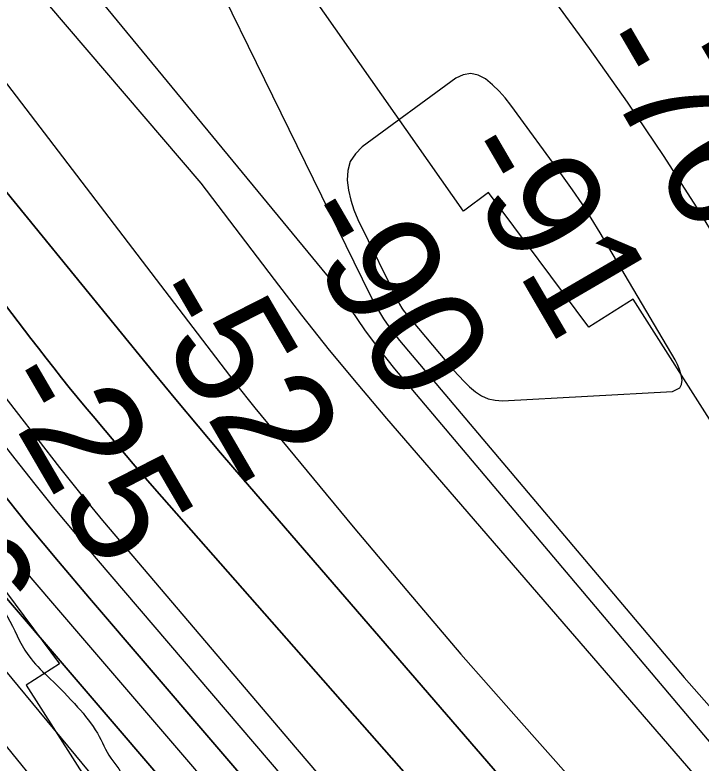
# Model space of a CAD drawing. Extents: x 3297753 to 3335611, y 652252 to 677623.
# Drawn here: x 3309406.1 to 3309807.9, y 670585.7 to 671023.7 of the extents above; entities that cross this region are included whole.
import ezdxf

# ---------------------------------------------------------------- set-up
doc = ezdxf.new("R2010")
doc.units = 0
for name, color, linetype in [('V-RIVR-EDGE', 7, 'Continuous'), ('V-RIVR-RANG', 7, 'Continuous'), ('V-RRAP-RVMT', 7, 'Continuous'), ('V-TOPO-DPTH', 7, 'Continuous'), ('V-TOPO-MAJR', 7, 'Continuous'), ('V-TOPO-MINR', 7, 'Continuous'), ('V-TOPO-WATR', 7, 'Continuous')]:
    doc.layers.add(name, color=color, linetype=linetype)

msp = doc.modelspace()

# ---------------------------------------------------------------- linework, layer by layer
at = {"layer": 'V-RIVR-EDGE'}
msp.add_spline([(3307850.62, 675821), (3307850.75, 675819.26), (3307852.36, 675798.53), (3307852.34, 675791.07), (3307856.9, 675791.47), (3307860.2, 675784), (3307858.08, 675766.6), (3307858.03, 675745.87), (3307859.68, 675743.8), (3307863.41, 675742.96), (3307863.4, 675739.64), (3307862.94, 675720.99), (3307866.19, 675694.04), (3307864.47, 675668.35), (3307864.85, 675653.43), (3307866.04, 675632.29), (3307865.98, 675608.25), (3307860.93, 675578), (3307855.03, 675536.15), (3307852.01, 675490.98), (3307848.61, 675457.42), (3307845.62, 675420.95), (3307843.09, 675401.89), (3307841.81, 675387.8), (3307842.17, 675364.59), (3307841.69, 675337.23), (3307844.13, 675320.65), (3307845.74, 675299.92), (3307848.96, 675263.02), (3307851.37, 675230.27), (3307851.72, 675204.99), (3307854.14, 675179.28), (3307856.98, 675153.99), (3307856.53, 675138.24), (3307855.69, 675135.76), (3307856.07, 675118.35), (3307855.63, 675111.72), (3307854.35, 675095.97), (3307852.65, 675077.74), (3307852.18, 675054.11), (3307855.44, 675031.72), (3307862.38, 674991.5), (3307864.8, 674962.48), (3307868.44, 674926), (3307870.05, 674906.1), (3307872.46, 674875.01), (3307874.08, 674859.25), (3307876.52, 674843.5), (3307878.94, 674816.13), (3307882.53, 674757.68), (3307886.15, 674712.5), (3307885.71, 674704.21), (3307884.45, 674697.99), (3307884.44, 674691.78), (3307887.31, 674680.16), (3307887.28, 674668.97), (3307887.26, 674658.2), (3307885.58, 674651.15), (3307881.01, 674644.12), (3307881, 674639.97), (3307886.35, 674626.28), (3307890.03, 674605.55), (3307895.77, 674578.59), (3307899.43, 674550.81), (3307909.27, 674510.58), (3307914.59, 674481.97), (3307918.25, 674453.78), (3307918.22, 674440.51), (3307919.86, 674433.88), (3307927.3, 674423.08), (3307927.28, 674417.7), (3307927.25, 674404.02), (3307928.48, 674400.28), (3307931.78, 674393.23), (3307935.06, 674376.64), (3307944.54, 674357.55), (3307954.85, 674337.22), (3307963.92, 674316.06), (3307975.42, 674271.68), (3307986.49, 674225.23), (3308000.06, 674178.77), (3308007.44, 674148.91), (3308015.22, 674108.27), (3308020.53, 674078.42), (3308024.25, 674072.19), (3308025.04, 674059.34), (3308025.41, 674039.44), (3308027.79, 673997.16), (3308030.63, 673971.46), (3308027.69, 673955.3), (3308027.24, 673943.28), (3308027.64, 673935.82), (3308029.69, 673925.45), (3308035.46, 673911.76), (3308035.42, 673899.32), (3308034.12, 673873.21), (3308036.13, 673851.24), (3308038.54, 673818.91), (3308040.98, 673799), (3308046.76, 673788.21), (3308050.46, 673778.26), (3308048.79, 673772.46), (3308048.76, 673761.27), (3308053.68, 673740.53), (3308060.66, 673711.09), (3308069.7, 673678.73), (3308069.66, 673665.06), (3308067.15, 673653.46), (3308067.55, 673650.14), (3308072.94, 673649.3), (3308077.91, 673648.87), (3308079.98, 673646.38), (3308086.52, 673608.64), (3308091.84, 673582.1), (3308104.58, 673536.48), (3308114.83, 673495), (3308121.38, 673461), (3308123.83, 673446.07), (3308127.95, 673436.12), (3308140.31, 673406.24), (3308148.95, 673377.21), (3308153.04, 673357.72), (3308158.34, 673321.23), (3308169, 673273.12), (3308189.1, 673188.1), (3308196.88, 673150.37), (3308207.96, 673103.92), (3308212.04, 673079.45), (3308214.06, 673059.97), (3308216.51, 673045.04), (3308218.98, 673035.91), (3308226, 673025.53), (3308228.46, 673015.99), (3308228.43, 673002.32), (3308230.49, 672996.92), (3308235.04, 672992.77), (3308235.02, 672984.48), (3308237.47, 672972.87), (3308241.99, 672953.37), (3308247.32, 672933.05), (3308253.9, 672910.65), (3308257.61, 672901.53), (3308263.8, 672890.32), (3308276.17, 672865), (3308277.39, 672856.3), (3308278.62, 672850.08), (3308283.16, 672844.26), (3308286.05, 672839.7), (3308286.04, 672832.24), (3308285.59, 672818.97), (3308288.47, 672812.33), (3308293.83, 672800.3), (3308303.72, 672777.89), (3308309.9, 672762.54), (3308316.07, 672743.05), (3308316.44, 672725.64), (3308318.1, 672723.15), (3308323.06, 672717.33), (3308327.59, 672706.13), (3308331.69, 672690.37), (3308330.84, 672679.6), (3308330.4, 672672.14), (3308332.46, 672667.16), (3308337.42, 672658.44), (3308343.59, 672642.67), (3308347.7, 672625.26), (3308355.91, 672595.39), (3308355.89, 672584.62), (3308357.53, 672579.64), (3308362.07, 672570.92), (3308366.61, 672563.45), (3308376.07, 672534), (3308399.56, 672478.4), (3308411.51, 672452.67), (3308418.52, 672435.25), (3308421.79, 672418.66), (3308423.01, 672409.95), (3308425.49, 672403.73), (3308428.79, 672397.5), (3308430.01, 672387.55), (3308434.95, 672375.52), (3308444.41, 672344.83), (3308450.58, 672326.99), (3308456.78, 672320.76), (3308459.66, 672312.87), (3308465.4, 672287.99), (3308467.43, 672268.09), (3308473.18, 672249.01), (3308476.05, 672236.57), (3308485.95, 672214.16), (3308490.05, 672198.81), (3308495.86, 672201.7), (3308496.67, 672193), (3308499.08, 672161.9), (3308505.23, 672134.53), (3308513.87, 672107.57), (3308522.52, 672084.75), (3308527.9, 672082.25), (3308536.2, 672087.2), (3308540.76, 672086.78), (3308539.51, 672083.88), (3308535.76, 672077.67), (3308534.91, 672067.73), (3308534.47, 672059.44), (3308531.96, 672050.74), (3308533.2, 672047.42), (3308536.91, 672037.88), (3308550.93, 672008.42), (3308564.93, 671974.39), (3308569.87, 671959.46), (3308576.49, 671954.88), (3308585.14, 671932.48), (3308595.86, 671910.49), (3308604.94, 671895.13), (3308605.76, 671888.49), (3308607.82, 671885.17), (3308610.71, 671881.02), (3308616.47, 671862.77), (3308627.6, 671838.7), (3308640.39, 671816.29), (3308660.99, 671765.26), (3308672.95, 671740.77), (3308685.32, 671715.46), (3308698.53, 671692.21), (3308700.17, 671685.58), (3308711.29, 671658.19), (3308728.21, 671627.9), (3308743.07, 671602.99), (3308758.34, 671575.6), (3308771.97, 671554.84), (3308775.27, 671548.61), (3308783.11, 671536.16), (3308790.54, 671522.88), (3308793.43, 671519.55), (3308797.16, 671517.06), (3308801.29, 671511.24), (3308803.76, 671502.95), (3308810.8, 671502.1), (3308815.77, 671499.19), (3308833.53, 671474.28), (3308845.09, 671458.5), (3308857.08, 671443.55), (3308870.72, 671429.01), (3308882.71, 671418.61), (3308908.77, 671397), (3308930.27, 671375.39), (3308944.33, 671361.26), (3308952.58, 671346.74), (3308960.43, 671336.77), (3308966.22, 671331.78), (3308972.85, 671328.86), (3308985.64, 671307.28), (3309001.75, 671282.37), (3309010.84, 671271.57), (3309010.83, 671268.25), (3309008.34, 671266.19), (3309011.64, 671262.03), (3309018.66, 671250.83), (3309024.85, 671237.13), (3309035.15, 671212.24), (3309059.5, 671169.07), (3309066.5, 671150.82), (3309067.71, 671140.45), (3309071.85, 671135.88), (3309077.22, 671128.41), (3309078.45, 671123.02), (3309078.43, 671117.63), (3309082.15, 671111.4), (3309089.15, 671092.73), (3309098.63, 671073.23), (3309111.41, 671045.01), (3309116.36, 671032.15), (3309123.35, 671011), (3309128.7, 670995.65), (3309133.23, 670984.86), (3309143.97, 670967.42), (3309159.66, 670945.42), (3309169.17, 670933.37), (3309181.99, 670924.22), (3309188.19, 670917.16), (3309197.69, 670902.22), (3309217.1, 670874.81), (3309231.57, 670859.03), (3309239.82, 670845.33), (3309244.79, 670840.76), (3309252.23, 670835.35), (3309260.51, 670831.18), (3309275.4, 670817.06), (3309282.43, 670810.41), (3309290.69, 670800.02), (3309303.1, 670788.39), (3309315.92, 670775.51), (3309335.34, 670751), (3309344.42, 670736.47), (3309351.03, 670726.51), (3309360.13, 670721.51), (3309375.84, 670704.9), (3309390.72, 670688.69), (3309403.11, 670668.77), (3309415.49, 670646.77), (3309426.65, 670635.14), (3309442.78, 670618.52), (3309454.34, 670603.15), (3309462.18, 670588.63), (3309470.85, 670575.34), (3309476.63, 670563.31), (3309487.39, 670558.31), (3309488.62, 670554.57), (3309489.44, 670550.84), (3309494.82, 670544.2), (3309506.81, 670533.39), (3309523.77, 670518.84), (3309529.95, 670505.98), (3309538.6, 670484.82), (3309549.72, 670453.7), (3309551.35, 670440.85), (3309555.47, 670430.89), (3309568.67, 670408.89), (3309577.35, 670396.02), (3309581.47, 670386.48), (3309581.46, 670383.16), (3309578.55, 670379.85), (3309576.88, 670374.88), (3309582.24, 670364.09), (3309594.61, 670336.71), (3309604.49, 670308.91), (3309606.94, 670296.06), (3309614.38, 670284.85), (3309627.18, 670266.99), (3309635.46, 670261.59), (3309639.18, 670259.92), (3309638.74, 670249.97), (3309639.54, 670236.29), (3309641.18, 670228), (3309644.89, 670221.36), (3309656.46, 670208.06), (3309664.31, 670195.61), (3309663.46, 670188.15), (3309663.84, 670176.13), (3309667.96, 670166.17), (3309673.34, 670159.94), (3309684.07, 670142.92), (3309690.66, 670126.33), (3309700.14, 670102.68), (3309716.65, 670076.52)], degree=3, dxfattribs=at)
at = {"layer": 'V-RRAP-RVMT'}
for p, q in [((3309668.79, 670908.86), (3309580.35, 671034.94)), ((3309683.44, 670919.74), (3309668.79, 670908.86)), ((3309742.12, 670840.85), (3309683.44, 670919.74)), ((3309768.06, 670857.34), (3309742.12, 670840.85)), ((3309846.45, 670733.93), (3309768.06, 670857.34)), ((3309395.91, 670692.34), (3309432.22, 670643.74)), ((3309432.22, 670643.74), (3309412.71, 670631.32)), ((3309412.71, 670631.32), (3309496.01, 670500.84))]:
    msp.add_line(p, q, dxfattribs=at)
at = {"layer": 'V-TOPO-DPTH'}
for points in [[(3309799.18, 670274.45), (3309449.72, 670682.27), (3309431.61, 670703.69), (3309413.69, 670725.26), (3309396.06, 670747.06), (3309378.61, 670769.02), (3309348.33, 670807.63), (3309331.24, 670829.57), (3309314.25, 670851.57), (3309297.39, 670873.68), (3309280.63, 670895.86), (3309263.96, 670918.11), (3309247.33, 670940.39), (3309230.76, 670962.71), (3309214.22, 670985.06), (3309159.52, 671059.17), (3309116.32, 671119.05), (3309074, 671179.53), (3309033, 671240.91), (3308992.88, 671302.89), (3308891.59, 671463.15), (3308873.37, 671492.93), (3308855.74, 671523.04)], [(3309799.18, 670274.45), (3309449.72, 670682.27), (3309431.61, 670703.69), (3309413.69, 670725.26), (3309396.06, 670747.06), (3309378.61, 670769.02), (3309348.33, 670807.63), (3309331.24, 670829.57), (3309314.25, 670851.57), (3309297.39, 670873.68), (3309280.63, 670895.86), (3309263.96, 670918.11), (3309247.33, 670940.39), (3309230.76, 670962.71), (3309214.22, 670985.06), (3309159.52, 671059.17), (3309116.32, 671119.05), (3309074, 671179.53), (3309033, 671240.91), (3308992.88, 671302.89), (3308891.59, 671463.15), (3308873.37, 671492.93), (3308855.74, 671523.04)], [(3309735.62, 670525.21), (3309539.68, 670751.95), (3309526.44, 670767.4), (3309513.3, 670782.92), (3309500.28, 670798.56), (3309487.36, 670814.28), (3309417.74, 670899.68), (3309401.23, 670919.86), (3309384.66, 670940), (3309368, 670960.06), (3309351.3, 670980.09), (3309334.66, 671000.16), (3309318.17, 671020.36), (3309301.9, 671040.74), (3309285.77, 671061.23), (3309239.86, 671120.24), (3309201.37, 671170.68), (3309163.52, 671221.58), (3309126.62, 671273.17), (3309090.35, 671325.23), (3308956.45, 671521.35)], [(3308956.45, 671521.35), (3309090.35, 671325.23), (3309126.62, 671273.17), (3309163.52, 671221.58), (3309201.37, 671170.68), (3309239.86, 671120.24), (3309285.77, 671061.23), (3309301.9, 671040.74), (3309318.17, 671020.36), (3309334.66, 671000.16), (3309351.3, 670980.09), (3309368, 670960.06), (3309384.66, 670940), (3309401.23, 670919.86), (3309417.74, 670899.68), (3309487.36, 670814.28), (3309500.28, 670798.56), (3309513.3, 670782.92), (3309526.44, 670767.4), (3309539.68, 670751.95), (3309735.62, 670525.21)], [(3308808.37, 671443.82), (3308881.25, 671323.28), (3308917.96, 671263.99), (3308955.5, 671205.26), (3308994.3, 671147.34), (3309033.93, 671089.97), (3309065.76, 671044.92), (3309090.11, 671010.49), (3309114.47, 670976.06), (3309138.85, 670941.65), (3309163.23, 670907.24), (3309187.8, 670872.96), (3309212.58, 670838.84), (3309237.69, 670804.97), (3309263.02, 670771.26), (3309304.1, 670717.14), (3309318.82, 670697.94), (3309333.67, 670678.83), (3309348.7, 670659.87), (3309363.86, 670641.01), (3310385.38, 669382.17)], [(3308986.84, 671366.15), (3309013.69, 671324.1), (3309041.59, 671282.75), (3309070.19, 671241.84), (3309099.37, 671201.33), (3309128.61, 671160.86), (3309157.97, 671120.48), (3309187.4, 671080.15), (3309194.93, 671069.85), (3309228.37, 671024.56), (3309262.06, 670979.45), (3309296.13, 670934.63), (3309330.45, 670890), (3309432.23, 670758.77), (3309438.41, 670750.92), (3309444.65, 670743.12), (3309451, 670735.41), (3309457.41, 670727.76), (3309571.37, 670593.66), (3309635.01, 670519.15)], [(3308986.84, 671366.15), (3309013.69, 671324.1), (3309041.59, 671282.75), (3309070.19, 671241.84), (3309099.37, 671201.33), (3309128.61, 671160.86), (3309157.97, 671120.48), (3309187.4, 671080.15), (3309194.93, 671069.85), (3309228.37, 671024.56), (3309262.06, 670979.45), (3309296.13, 670934.63), (3309330.45, 670890), (3309432.23, 670758.77), (3309438.41, 670750.92), (3309444.65, 670743.12), (3309451, 670735.41), (3309457.41, 670727.76), (3309571.37, 670593.66), (3309635.01, 670519.15)], [(3310080.27, 670073.41), (3309492.08, 670741.63), (3309483.68, 670751.24), (3309475.33, 670760.9), (3309467.05, 670770.62), (3309458.82, 670780.38), (3309451.81, 670788.76), (3309447.14, 670794.38), (3309442.5, 670800.01), (3309437.89, 670805.66), (3309433.31, 670811.34), (3309428.76, 670817.05), (3309424.25, 670822.78), (3309419.77, 670828.55), (3309415.33, 670834.34), (3309316.97, 670963.52), (3309263.72, 671034.18), (3309210.94, 671105.18), (3309158.85, 671176.69), (3309107.24, 671248.55), (3309022.91, 671367.17)], [(3309022.91, 671367.17), (3309107.24, 671248.55), (3309158.85, 671176.69), (3309210.94, 671105.18), (3309263.72, 671034.18), (3309316.97, 670963.52), (3309415.33, 670834.34), (3309419.77, 670828.55), (3309424.25, 670822.78), (3309428.76, 670817.05), (3309433.31, 670811.34), (3309437.89, 670805.66), (3309442.5, 670800.01), (3309447.14, 670794.38), (3309451.81, 670788.76), (3309458.82, 670780.38), (3309467.05, 670770.62), (3309475.33, 670760.9), (3309483.68, 670751.24), (3309492.08, 670741.63), (3310080.27, 670073.41)], [(3308917.59, 671345.77), (3308929.43, 671328.31), (3309031.7, 671177.6), (3309083.8, 671102.25), (3309136.76, 671027.54), (3309191.04, 670953.76), (3309246.18, 670880.61), (3309353.37, 670741), (3309355.57, 670738.13), (3309357.78, 670735.26), (3309359.99, 670732.39), (3309362.19, 670729.52), (3309364.41, 670726.66), (3309366.63, 670723.8), (3309368.86, 670720.95), (3309371.09, 670718.11), (3309373.62, 670714.89), (3309377.16, 670710.46), (3309380.73, 670706.06), (3309384.35, 670701.71), (3309388.01, 670697.38), (3310424.81, 669487.8)], [(3310424.81, 669487.8), (3309388.01, 670697.38), (3309384.35, 670701.71), (3309380.73, 670706.06), (3309377.16, 670710.46), (3309373.62, 670714.89), (3309371.09, 670718.11), (3309368.86, 670720.95), (3309366.63, 670723.8), (3309364.41, 670726.66), (3309362.19, 670729.52), (3309359.99, 670732.39), (3309357.78, 670735.26), (3309355.57, 670738.13), (3309353.37, 670741), (3309246.18, 670880.61), (3309191.04, 670953.76), (3309136.76, 671027.54), (3309083.8, 671102.25), (3309031.7, 671177.6), (3308929.43, 671328.31), (3308917.59, 671345.77)]]:
    msp.add_lwpolyline(points, dxfattribs=at)
at = {"layer": 'V-TOPO-MAJR'}
msp.add_lwpolyline([(3309093.76, 671367.08), (3309117.43, 671333.41), (3309142.07, 671300.44), (3309167.34, 671267.93), (3309167.55, 671267.67), (3309193.42, 671235.82), (3309219.57, 671204.21), (3309246.14, 671172.96), (3309273, 671141.94), (3309299.75, 671110.84), (3309326.07, 671079.39), (3309351.74, 671047.41), (3309376.99, 671015.07), (3309537.4, 670805.31), (3309539.66, 670802.38), (3309541.94, 670799.48), (3309544.26, 670796.6), (3309546.59, 670793.74), (3309604.16, 670724.12), (3309635.55, 670686.68), (3309667.28, 670649.53), (3309699.51, 670612.82), (3309732.08, 670576.4)], dxfattribs=at)
at = {"layer": 'V-TOPO-MINR'}
for points in [[(3308758.83, 672065.66), (3308996.67, 671600.96), (3308998.35, 671597.77), (3309000.07, 671594.62), (3309001.87, 671591.5), (3309003.72, 671588.41), (3309017.79, 671565.46), (3309020.82, 671560.77), (3309023.99, 671556.18), (3309027.37, 671551.74), (3309030.89, 671547.4), (3309034.6, 671543.23), (3309594.92, 670863.72), (3309602.6, 670851.43), (3309610.68, 670839.43), (3309619.34, 670827.84), (3309628.41, 670816.54), (3309932.06, 670456.8)], [(3308864.16, 671809.01), (3308967.52, 671610.42), (3308974.29, 671597.8), (3308981.26, 671585.31), (3308988.55, 671572.99), (3308996.04, 671560.79), (3309046.14, 671481.46), (3309058.27, 671463.02), (3309070.87, 671444.91), (3309084.14, 671427.29), (3309097.86, 671409.99), (3309112.11, 671393.12), (3309126.62, 671376.47), (3309141.51, 671360.15), (3309156.65, 671344.07), (3309515, 670925.27), (3309557.83, 670868.77), (3309573.84, 670848.05), (3309590.12, 670827.54), (3309606.79, 670807.35), (3309623.72, 670787.37), (3310064.1, 670277.7)], [(3308859.16, 671553.64), (3308871.38, 671530.76), (3308884.22, 671508.22), (3308897.48, 671485.92), (3308976.53, 671357.03), (3309009.82, 671304.18), (3309043.93, 671251.87), (3309079.27, 671200.38), (3309115.43, 671149.44), (3309140.19, 671115.43), (3309164.63, 671081.94), (3309189.13, 671048.5), (3309213.71, 671015.13), (3309238.36, 670981.79), (3309263.17, 670948.58), (3309288.14, 670915.5), (3309313.37, 670882.61), (3309338.76, 670849.85), (3309405.95, 670763.81), (3309417.65, 670749.03), (3309429.47, 670734.37), (3309441.49, 670719.86), (3309453.64, 670705.45), (3309656.3, 670468.38)], [(3308855.74, 671523.04), (3308873.37, 671492.93), (3308891.59, 671463.15), (3308992.88, 671302.89), (3309033, 671240.91), (3309074, 671179.53), (3309116.32, 671119.05), (3309159.52, 671059.17), (3309214.22, 670985.06), (3309230.76, 670962.71), (3309247.33, 670940.39), (3309263.96, 670918.11), (3309280.63, 670895.86), (3309297.39, 670873.68), (3309314.25, 670851.57), (3309331.24, 670829.57), (3309348.33, 670807.63), (3309378.61, 670769.02), (3309396.06, 670747.06), (3309413.69, 670725.26), (3309431.61, 670703.69), (3309449.72, 670682.27), (3309799.18, 670274.45)], [(3308956.45, 671521.35), (3309090.35, 671325.23), (3309126.62, 671273.17), (3309163.52, 671221.58), (3309201.37, 671170.68), (3309239.86, 671120.24), (3309285.77, 671061.23), (3309301.9, 671040.74), (3309318.17, 671020.36), (3309334.66, 671000.16), (3309351.3, 670980.09), (3309368, 670960.06), (3309384.66, 670940), (3309401.23, 670919.86), (3309417.74, 670899.68), (3309487.36, 670814.28), (3309500.28, 670798.56), (3309513.3, 670782.92), (3309526.44, 670767.4), (3309539.68, 670751.95), (3309735.62, 670525.21)], [(3308851.7, 671486.88), (3309009.44, 671246.29), (3309056.23, 671176.37), (3309103.87, 671107.05), (3309152.79, 671038.63), (3309202.58, 670970.82), (3309285.17, 670860.47), (3309294.31, 670848.29), (3309303.48, 670836.12), (3309312.66, 670823.97), (3309321.87, 670811.84), (3309331.12, 670799.74), (3309340.41, 670787.67), (3309349.76, 670775.64), (3309359.14, 670763.64), (3309368.66, 670751.53), (3309382.95, 670733.6), (3309397.39, 670715.79), (3309412.05, 670698.16), (3309426.86, 670680.66), (3310105.48, 669889.22)], [(3308808.37, 671443.82), (3308881.25, 671323.28), (3308917.96, 671263.99), (3308955.5, 671205.26), (3308994.3, 671147.34), (3309033.93, 671089.97), (3309065.76, 671044.92), (3309090.11, 671010.49), (3309114.47, 670976.06), (3309138.85, 670941.65), (3309163.23, 670907.24), (3309187.8, 670872.96), (3309212.58, 670838.84), (3309237.69, 670804.97), (3309263.02, 670771.26), (3309304.1, 670717.14), (3309318.82, 670697.94), (3309333.67, 670678.83), (3309348.7, 670659.87), (3309363.86, 670641.01), (3310385.38, 669382.17)], [(3308858.12, 671401.45), (3308882.55, 671360.3), (3308907.62, 671319.56), (3308933.68, 671279.43), (3308960.39, 671239.72), (3308987.61, 671200.34), (3309014.85, 671160.97), (3309042.13, 671121.62), (3309069.44, 671082.3), (3309093.7, 671047.4), (3309133.53, 670990.9), (3309173.84, 670934.77), (3309214.9, 670879.17), (3309256.44, 670823.92), (3309343.97, 670709.1), (3309350.47, 670700.69), (3309357.02, 670692.34), (3309363.68, 670684.06), (3309370.41, 670675.84), (3309536.56, 670475.2)], [(3308986.84, 671366.15), (3309013.69, 671324.1), (3309041.59, 671282.75), (3309070.19, 671241.84), (3309099.37, 671201.33), (3309128.61, 671160.86), (3309157.97, 671120.48), (3309187.4, 671080.15), (3309194.93, 671069.85), (3309228.37, 671024.56), (3309262.06, 670979.45), (3309296.13, 670934.63), (3309330.45, 670890), (3309432.23, 670758.77), (3309438.41, 670750.92), (3309444.65, 670743.12), (3309451, 670735.41), (3309457.41, 670727.76), (3309571.37, 670593.66), (3309635.01, 670519.15)], [(3309022.91, 671367.17), (3309107.24, 671248.55), (3309158.85, 671176.69), (3309210.94, 671105.18), (3309263.72, 671034.18), (3309316.97, 670963.52), (3309415.33, 670834.34), (3309419.77, 670828.55), (3309424.25, 670822.78), (3309428.76, 670817.05), (3309433.31, 670811.34), (3309437.89, 670805.66), (3309442.5, 670800.01), (3309447.14, 670794.38), (3309451.81, 670788.76), (3309458.82, 670780.38), (3309467.05, 670770.62), (3309475.33, 670760.9), (3309483.68, 670751.24), (3309492.08, 670741.63), (3310080.27, 670073.41)], [(3309461.62, 671170.84), (3309614.07, 670859.58), (3309617.81, 670852.61), (3309621.88, 670845.85), (3309626.43, 670839.41), (3309631.3, 670833.18), (3309797.93, 670635.77), (3309815.53, 670616)], [(3309826.96, 670875.77), (3309806.94, 670908.56), (3309786.29, 670940.94), (3309764.7, 670972.7), (3309742.49, 671004.05), (3309631.26, 671156.27)], [(3309683.18, 670798.97), (3309687.31, 670798.11), (3309691.64, 670797.85), (3309791.17, 670803.29), (3309795.42, 670805.43), (3309796.37, 670807.46), (3309796.74, 670809.99), (3309796.14, 670813.1), (3309795.3, 670816.12), (3309794.1, 670819.02), (3309792.66, 670821.84), (3309748.72, 670896.25), (3309743.53, 670904.75), (3309738.17, 670913.15), (3309732.58, 670921.38), (3309726.82, 670929.51), (3309696.55, 670970.93), (3309693.18, 670975.16), (3309689.59, 670979.18), (3309685.69, 670982.89), (3309681.57, 670986.39), (3309677.26, 670988.49), (3309672.95, 670989.43), (3309668.6, 670988.62), (3309664.24, 670986.65), (3309609.41, 670946.44), (3309605.44, 670942.41), (3309602.47, 670937.91), (3309601.02, 670932.73), (3309600.57, 670927.08), (3309601.4, 670921.1), (3309602.67, 670915.24), (3309604.58, 670909.55), (3309606.92, 670903.99), (3309631.23, 670854.36), (3309632.57, 670852), (3309633.36, 670850.89), (3309634.2, 670849.82), (3309662.97, 670815.73), (3309665.96, 670812.37), (3309669.06, 670809.13), (3309672.33, 670806.06), (3309675.72, 670803.1), (3309679.35, 670800.73), (3309683.18, 670798.97)]]:
    msp.add_lwpolyline(points, dxfattribs=at)
at = {"layer": 'V-TOPO-WATR'}
msp.add_lwpolyline([(3308917.59, 671345.77), (3308929.43, 671328.31), (3309031.7, 671177.6), (3309083.8, 671102.25), (3309136.76, 671027.54), (3309191.04, 670953.76), (3309246.18, 670880.61), (3309353.37, 670741), (3309355.57, 670738.13), (3309357.78, 670735.26), (3309359.99, 670732.39), (3309362.19, 670729.52), (3309364.41, 670726.66), (3309366.63, 670723.8), (3309368.86, 670720.95), (3309371.09, 670718.11), (3309373.62, 670714.89), (3309377.16, 670710.46), (3309380.73, 670706.06), (3309384.35, 670701.71), (3309388.01, 670697.38), (3310424.81, 669487.8)], dxfattribs=at)

# ---------------------------------------------------------------- texts
at = {"layer": 'V-RIVR-RANG'}
for s, p in [('-76', (3309739.19, 671004.84)), ('-91', (3309659.97, 670942.16)), ('-90', (3309566.01, 670904.78)), ('-52', (3309477.5, 670858.06)), ('-25', (3309390.98, 670807.92)), ('3.6', (3309302.33, 670761.43))]:
    msp.add_text(s, height=67, rotation=300.2348, dxfattribs=at).set_placement(p)

doc.saveas('drawing.dxf')
